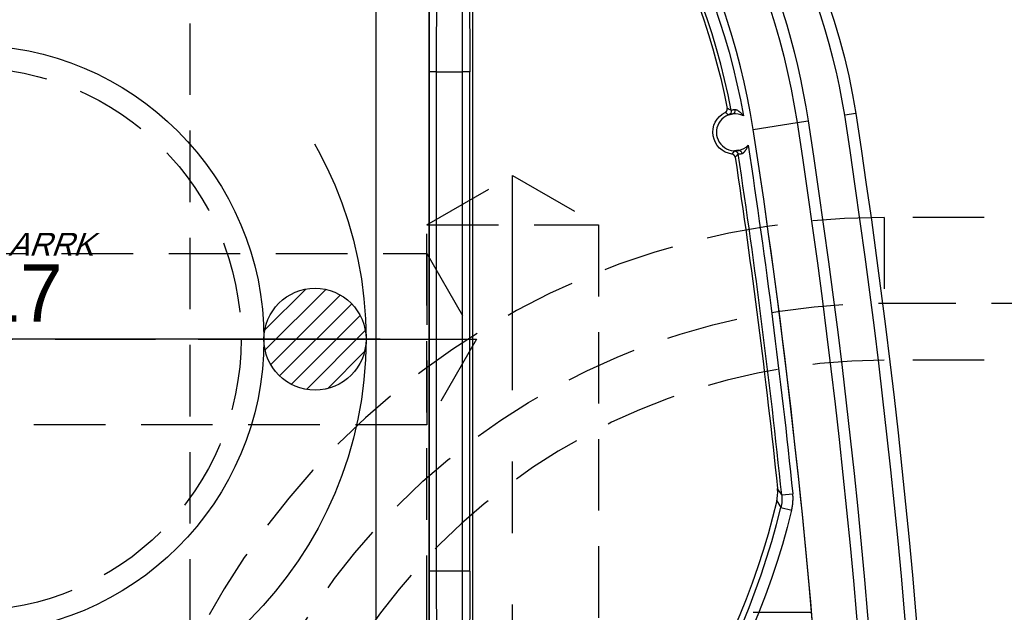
# Model space of a CAD drawing. Extents: x 2651 to 7771, y -1163 to 1075.
# Tile 420 of 490: x 5147 to 5182, y 710 to 731. Entities that reach past the tile are written whole.
import ezdxf

# ---------------------------------------------------------------- set-up
doc = ezdxf.new("R2010")
doc.units = 0
doc.header["$LTSCALE"] = 10
for name, pattern in [('CENTER', [2, 1.25, -0.25, 0.25, -0.25]), ('CNSCEN', [17, 15, -1, 0, -1]), ('CNSHID', [4, 3, -1]), ('HIDDEN', [0.375, 0.25, -0.125])]:
    doc.linetypes.add(name, pattern=pattern)
doc.layers.get('0').update_dxf_attribs({"linetype": 'CONTINUOUS'})
doc.layers.get('Defpoints').update_dxf_attribs({"linetype": 'CONTINUOUS'})
for name, color, linetype in [('1', 7, 'CONTINUOUS'), ('15', 7, 'CONTINUOUS'), ('9', 3, 'CONTINUOUS'), ('97', 7, 'CONTINUOUS'), ('COOL', 150, 'HIDDEN'), ('DIM', 3, 'CONTINUOUS'), ('WL1-HL', 4, 'CNSHID'), ('WOR1-CL', 1, 'CNSCEN'), ('WOR1-DL', 7, 'CONTINUOUS')]:
    doc.layers.add(name, color=color, linetype=linetype)
doc.styles.add('china', font='txt')
doc.styles.get("Standard").update_dxf_attribs({"font": 'romans.shx'})
doc.dimstyles.new('MM& INCH5', dxfattribs={"dimtxt": 5, "dimasz": 2.5, "dimexe": 1, "dimexo": 0.5, "dimtad": 0, "dimrnd": 1.38778e-17, "dimzin": 9, "dimdsep": 46, "dimtxsty": 'Standard', "dimblk": 'CLOSED', "dimcen": 0, "dimclrd": 3, "dimclre": 3, "dimclrt": 3, "dimazin": 2, "dimtfac": 0.75, "dimtofl": 0, "dimtmove": 0, "dimatfit": 3, "dimfxl": 0, "dimtolj": 1, "dimarcsym": 0})

# ---------------------------------------------------------------- blocks, each defined once
blk = doc.blocks.new('DFSF')
at = {"layer": '1', "color": 252, "linetype": 'Continuous'}
for p, q in [((1248.7, 508.535), (1248.7, 464.141)), ((1250.561, 464.655), (1250.561, 508.008)), ((1247.278, 495.113), (1247.278, 477.638)), ((1247.278, 495.113), (1247.537, 495.113)), ((1247.537, 495.113), (1248.434, 495.113)), ((1247.537, 477.638), (1247.537, 495.113)), ((1248.434, 495.113), (1248.434, 477.638)), ((1248.434, 495.113), (1248.693, 495.113)), ((1248.693, 477.638), (1248.693, 495.113)), ((1236.39, 492.885), (1236.013, 492.977)), ((1236.36, 492.444), (1235.974, 492.403)), ((1237.358, 479.65), (1235.822, 479.412)), ((1233.774, 479.096), (1234.158, 479.155)), ((1235.822, 479.412), (1235.438, 479.353)), ((1247.278, 477.638), (1247.537, 477.638)), ((1248.434, 477.638), (1247.537, 477.638)), ((1248.434, 477.638), (1248.693, 477.638))]:
    blk.add_line(p, q, dxfattribs=at)
at = {"layer": '1', "color": 7, "linetype": 'Continuous'}
blk.add_line((1247.177, 464.844), (1247.177, 508.076), dxfattribs=at)
at = {"layer": '1', "color": 110, "linetype": 'Continuous'}
blk.add_line((1237.365, 496.554), (1235.315, 496.554), dxfattribs=at)
at = {"layer": '1', "color": 7, "linetype": 'Continuous', "extrusion": (0, 0, -1)}
for centre, radius, start, end in [((-1491.861, 518.994), 261.153, 351.21206, 8.78794), ((-1491.861, 518.994), 259.08, 351.21206, 8.78794), ((-1262.44, 486.516), 26.62, 13.3184, 54.4749), ((-1491.861, 518.994), 256.753, 351.40512, 354.0132), ((-1237.998, 479.749), 0.772, 97.6644, 243.8079), ((-1261.426, 483.37), 25.908, 270, 351.2121), ((-1255.537, 482.46), 22.022, 296.3658, 351.2121), ((-1261.426, 483.37), 23.581, 307.8157, 349.1097)]:
    blk.add_arc(centre, radius, start, end, dxfattribs=at)
at = {"layer": '1', "color": 252, "linetype": 'Continuous'}
for centre, radius, start, end in [((1491.861, 518.994), 260.764, 171.21246, 188.78794), ((1491.861, 518.994), 257.526, 171.21206, 188.78794), ((1262.44, 486.516), 26.817, 124.5825, 166.2604), ((1491.861, 518.994), 256.876, 185.93261, 188.61664), ((1261.426, 483.37), 24.354, 188.7879, 270), ((1255.537, 482.46), 21.633, 188.7879, 231.9655), ((1261.426, 483.37), 23.704, 190.6489, 233.164)]:
    blk.add_arc(centre, radius, start, end, dxfattribs=at)
at = {"layer": '1', "color": 252, "linetype": 'Continuous', "extrusion": (0, 0, -1)}
for centre, radius, start, end in [((-1491.861, 518.994), 259.469, 351.21206, 8.78794), ((-1262.44, 486.516), 27.205, 13.7396, 55.4175), ((-1491.861, 518.994), 257.265, 351.32783, 354.06739), ((-1261.426, 483.37), 26.297, 316.9545, 351.2121), ((-1261.426, 483.37), 24.093, 306.836, 349.9667)]:
    blk.add_arc(centre, radius, start, end, dxfattribs=at)
at = {"layer": '1', "color": 110, "linetype": 'Continuous'}
for centre, radius, start, end in [((1491.861, 518.994), 257.526, 180, 188.78794), ((1261.426, 483.37), 24.354, 188.7879, 270)]:
    blk.add_arc(centre, radius, start, end, dxfattribs=at)
at = {"layer": '1', "color": 7, "linetype": 'Continuous'}
for start, end in [(102.0087, 135.4131), (276.418, 102.0087), (242.7301, 276.418)]:
    blk.add_arc((1237.998, 479.749), 0.648, start, end, dxfattribs=at)
at = {"layer": '1', "color": 252, "linetype": 'Continuous', "extrusion": (0, 0, -1)}
for centre, major_axis, ratio, start_param, end_param in [((1247.393, 495.113), (0, 13.213), 0.008727, 4.712389, 6.283185), ((1238.012, 480.528), (0.0975, -0.0853), 0.999984, 0.869298, 2.272295), ((1238.257, 479.014), (-0.065, -0.112), 0.999983, 0.861915, 2.279678), ((1247.393, 477.638), (0, 13.213), 0.008727, 3.287327, 4.712389)]:
    blk.add_ellipse(centre, major_axis=major_axis, ratio=ratio, start_param=start_param, end_param=end_param, dxfattribs=at)
at = {"layer": '1', "color": 7, "linetype": 'Continuous', "extrusion": (0, 0, -1)}
for centre, major_axis, ratio, start_param, end_param in [((1247.652, 495.113), (0, 12.954), 0.008901, 4.712389, 6.283185), ((1237.837, 480.509), (-0.027, 0.127), 0.659458, 3.147397, 4.754006), ((1238.085, 478.976), (-0.014, 0.129), 0.659067, 4.660995, 6.277384), ((1247.652, 477.638), (0, 12.954), 0.008901, 3.287327, 4.712389)]:
    blk.add_ellipse(centre, major_axis=major_axis, ratio=ratio, start_param=start_param, end_param=end_param, dxfattribs=at)
at = {"layer": '1', "color": 252, "linetype": 'Continuous'}
for points in [[(1248.693, 495.113), (1248.693, 502.853), (1248.622, 508.326), (1248.52, 508.326)], [(1248.52, 464.425), (1248.622, 464.425), (1248.693, 469.898), (1248.693, 477.638)]]:
    blk.add_rational_spline(points, [1, 0.804737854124, 0.804737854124, 1], degree=3, dxfattribs=at)
for points, knots in [([(1248.261, 508.067), (1248.265, 508.062), (1248.272, 508.052), (1248.283, 507.973), (1248.293, 507.853), (1248.303, 507.693), (1248.312, 507.498), (1248.321, 507.273), (1248.329, 507.023), (1248.337, 506.752), (1248.344, 506.464), (1248.351, 506.164), (1248.358, 505.854), (1248.364, 505.539), (1248.369, 505.221), (1248.375, 504.903), (1248.379, 504.589), (1248.387, 504.033), (1248.397, 503.181), (1248.408, 501.97), (1248.418, 500.68), (1248.425, 499.332), (1248.43, 497.943), (1248.433, 496.532), (1248.434, 495.585), (1248.434, 495.113)], [0, 0, 0, 0, 0.0407, 0.080141, 0.118322, 0.155244, 0.190907, 0.225311, 0.258455, 0.29034, 0.320965, 0.350331, 0.378438, 0.405284, 0.430872, 0.4552, 0.478268, 0.500077, 0.57338, 0.646055, 0.718101, 0.789518, 0.860307, 0.930468, 1, 1, 1, 1]), ([(1248.434, 477.638), (1248.434, 477.366), (1248.434, 476.82), (1248.433, 476.002), (1248.431, 475.184), (1248.429, 474.371), (1248.425, 473.566), (1248.422, 472.772), (1248.417, 471.994), (1248.412, 471.235), (1248.406, 470.5), (1248.399, 469.791), (1248.392, 469.113), (1248.384, 468.465), (1248.374, 467.828), (1248.364, 467.194), (1248.351, 466.569), (1248.337, 465.979), (1248.32, 465.456), (1248.302, 465.036), (1248.283, 464.742), (1248.269, 464.704), (1248.261, 464.684)], [0, 0, 0, 0, 0.040106, 0.080497, 0.121172, 0.162132, 0.203376, 0.244905, 0.286718, 0.328816, 0.371198, 0.413866, 0.456817, 0.500054, 0.544668, 0.594393, 0.649226, 0.709168, 0.774218, 0.844374, 0.919635, 1, 1, 1, 1])]:
    blk.add_open_spline(points, degree=3, knots=knots, dxfattribs=at)
for points in [[(1236.013, 492.977), (1236.001, 492.93), (1235.983, 492.835), (1235.967, 492.692), (1235.963, 492.548), (1235.969, 492.452), (1235.974, 492.403)], [(1236.535, 492.648), (1236.487, 492.728), (1236.439, 492.807), (1236.39, 492.885)], [(1236.36, 492.444), (1236.409, 492.368), (1236.458, 492.292), (1236.508, 492.215)], [(1237.991, 480.623), (1237.973, 480.605), (1237.937, 480.567), (1237.902, 480.528), (1237.884, 480.508)], [(1238.01, 480.398), (1238.039, 480.438), (1238.07, 480.477), (1238.101, 480.514)], [(1238.13, 478.99), (1238.153, 478.977), (1238.2, 478.951), (1238.246, 478.927), (1238.269, 478.915)], [(1238.339, 479.056), (1238.297, 479.081), (1238.256, 479.107), (1238.214, 479.136)]]:
    blk.add_open_spline(points, degree=3, dxfattribs=at)
at = {"layer": '1', "color": 7, "linetype": 'Continuous'}
for points, knots in [([(1236.36, 492.444), (1236.356, 492.481), (1236.352, 492.555), (1236.355, 492.665), (1236.363, 492.739), (1236.371, 492.794), (1236.375, 492.812), (1236.382, 492.849), (1236.386, 492.867), (1236.39, 492.885)], [0, 0, 0, 0, 0.25, 0.5, 0.75, 0.75, 0.875, 0.875, 1, 1, 1, 1]), ([(1237.991, 480.623), (1237.992, 480.616), (1237.995, 480.602), (1238, 480.59), (1238.005, 480.581), (1238.007, 480.577), (1238.01, 480.571), (1238.016, 480.563), (1238.023, 480.555), (1238.03, 480.548), (1238.033, 480.545), (1238.038, 480.541), (1238.046, 480.534), (1238.055, 480.529), (1238.064, 480.525), (1238.068, 480.523), (1238.074, 480.52), (1238.084, 480.517), (1238.094, 480.515), (1238.101, 480.514)], [0, 0, 0, 0, 0.125, 0.25, 0.25, 0.3125, 0.3125, 0.375, 0.5, 0.5, 0.5625, 0.5625, 0.625, 0.75, 0.75, 0.8125, 0.8125, 0.875, 1, 1, 1, 1]), ([(1237.753, 480.496), (1237.748, 480.495), (1237.744, 480.494), (1237.739, 480.492), (1237.731, 480.489), (1237.722, 480.483), (1237.714, 480.478), (1237.71, 480.475), (1237.705, 480.472), (1237.702, 480.469), (1237.693, 480.462), (1237.688, 480.457), (1237.672, 480.441), (1237.662, 480.43), (1237.649, 480.415), (1237.647, 480.411), (1237.642, 480.405), (1237.639, 480.401), (1237.633, 480.392), (1237.628, 480.385), (1237.615, 480.365), (1237.606, 480.351), (1237.59, 480.323), (1237.583, 480.309), (1237.572, 480.287), (1237.569, 480.279), (1237.562, 480.264), (1237.558, 480.257), (1237.552, 480.242), (1237.547, 480.23), (1237.542, 480.217), (1237.54, 480.211), (1237.537, 480.203)], [0, 0, 0, 0, 0.03125, 0.03125, 0.0625, 0.125, 0.125, 0.15625, 0.15625, 0.1875, 0.1875, 0.25, 0.25, 0.375, 0.375, 0.40625, 0.40625, 0.4375, 0.4375, 0.5, 0.5, 0.625, 0.625, 0.75, 0.75, 0.8125, 0.8125, 0.875, 0.875, 0.9375, 0.96875, 1, 1, 1, 1]), ([(1237.884, 480.508), (1237.879, 480.507), (1237.875, 480.508), (1237.87, 480.508), (1237.865, 480.508), (1237.861, 480.508), (1237.856, 480.508), (1237.851, 480.508), (1237.846, 480.508), (1237.83, 480.508), (1237.815, 480.507), (1237.809, 480.506), (1237.804, 480.505), (1237.799, 480.505), (1237.795, 480.504), (1237.79, 480.503), (1237.776, 480.501), (1237.762, 480.498), (1237.752, 480.496)], [0, 0, 0, 0, 0.125, 0.25, 0.375, 0.375, 0.4375, 0.4375, 0.5, 0.625, 0.75, 0.75, 0.78125, 0.78125, 0.8125, 0.8125, 0.875, 1, 1, 1, 1]), ([(1237.864, 480.382), (1237.876, 480.385), (1237.887, 480.387), (1237.903, 480.39), (1237.908, 480.39), (1237.918, 480.392), (1237.923, 480.392), (1237.936, 480.394), (1237.953, 480.395), (1237.967, 480.396), (1237.973, 480.395), (1237.977, 480.399), (1237.982, 480.395), (1237.986, 480.399), (1237.991, 480.396), (1238.003, 480.402), (1238.001, 480.394), (1238.014, 480.401), (1238.009, 480.398)], [0, 0, 0, 0, 0.125, 0.125, 0.1875, 0.1875, 0.25, 0.25, 0.375, 0.5, 0.5, 0.5625, 0.5625, 0.625, 0.625, 0.75, 0.875, 1, 1, 1, 1]), ([(1237.701, 479.174), (1237.704, 479.17), (1237.707, 479.167), (1237.71, 479.163), (1237.713, 479.159), (1237.716, 479.156), (1237.723, 479.147), (1237.728, 479.141), (1237.745, 479.122), (1237.756, 479.11), (1237.779, 479.087), (1237.791, 479.075), (1237.815, 479.053), (1237.827, 479.043), (1237.843, 479.03), (1237.847, 479.028), (1237.853, 479.023), (1237.863, 479.016), (1237.873, 479.009), (1237.893, 478.996), (1237.906, 478.988), (1237.923, 478.98), (1237.927, 478.978), (1237.933, 478.975), (1237.938, 478.973), (1237.948, 478.969), (1237.955, 478.967), (1237.968, 478.963), (1237.975, 478.962), (1237.983, 478.961), (1237.988, 478.96), (1237.993, 478.96), (1237.998, 478.96), (1238.002, 478.961)], [0, 0, 0, 0, 0.015625, 0.015625, 0.03125, 0.0625, 0.0625, 0.125, 0.125, 0.25, 0.25, 0.375, 0.375, 0.5, 0.5, 0.53125, 0.53125, 0.5625, 0.625, 0.625, 0.75, 0.75, 0.78125, 0.78125, 0.8125, 0.8125, 0.875, 0.875, 0.9375, 0.9375, 0.96875, 0.96875, 1, 1, 1, 1]), ([(1238.001, 478.961), (1238.012, 478.961), (1238.021, 478.962), (1238.035, 478.965), (1238.04, 478.965), (1238.044, 478.966), (1238.049, 478.967), (1238.054, 478.968), (1238.062, 478.97), (1238.079, 478.974), (1238.091, 478.977), (1238.095, 478.978), (1238.1, 478.98), (1238.104, 478.981), (1238.109, 478.983), (1238.113, 478.984), (1238.117, 478.986), (1238.122, 478.987), (1238.126, 478.991), (1238.131, 478.99)], [0, 0, 0, 0, 0.125, 0.125, 0.1875, 0.1875, 0.21875, 0.21875, 0.25, 0.375, 0.5, 0.5, 0.5625, 0.5625, 0.625, 0.625, 0.75, 0.875, 1, 1, 1, 1]), ([(1238.213, 479.137), (1238.209, 479.135), (1238.204, 479.133), (1238.2, 479.132), (1238.195, 479.131), (1238.191, 479.129), (1238.186, 479.128), (1238.182, 479.127), (1238.177, 479.125), (1238.16, 479.121), (1238.143, 479.117), (1238.13, 479.114), (1238.125, 479.113), (1238.115, 479.111), (1238.1, 479.109), (1238.083, 479.106), (1238.071, 479.105)], [0, 0, 0, 0, 0.125, 0.25, 0.375, 0.375, 0.4375, 0.4375, 0.5, 0.625, 0.75, 0.75, 0.8125, 0.8125, 0.875, 1, 1, 1, 1]), ([(1238.339, 479.056), (1238.333, 479.053), (1238.321, 479.046), (1238.31, 479.037), (1238.303, 479.029), (1238.3, 479.026), (1238.296, 479.021), (1238.289, 479.013), (1238.284, 479.004), (1238.279, 478.995), (1238.277, 478.991), (1238.275, 478.985), (1238.271, 478.975), (1238.269, 478.964), (1238.268, 478.954), (1238.267, 478.95), (1238.267, 478.943), (1238.267, 478.933), (1238.268, 478.922), (1238.269, 478.915)], [0, 0, 0, 0, 0.125, 0.25, 0.25, 0.3125, 0.3125, 0.375, 0.5, 0.5, 0.5625, 0.5625, 0.625, 0.75, 0.75, 0.8125, 0.8125, 0.875, 1, 1, 1, 1])]:
    blk.add_open_spline(points, degree=3, knots=knots, dxfattribs=at)
blk.add_open_spline([(1236.535, 492.648), (1236.527, 492.612), (1236.513, 492.541), (1236.502, 492.433), (1236.499, 492.324), (1236.504, 492.251), (1236.508, 492.215)], degree=3, dxfattribs=at)
blk = doc.blocks.new('*X8')
at = {"color": 0}
for p, q in [((745.423, 286.51), (747.026, 288.113)), ((745.479, 285.86), (747.676, 288.057)), ((769.614, 286.66), (771.046, 288.092)), ((769.624, 285.963), (771.743, 288.082)), ((745.698, 285.371), (748.165, 287.838)), ((769.819, 285.451), (772.255, 287.887)), ((746.025, 284.992), (748.544, 287.51)), ((770.129, 285.053), (772.653, 287.577)), ((746.455, 284.714), (748.822, 287.081)), ((770.539, 284.757), (772.949, 287.167)), ((771.067, 284.578), (773.128, 286.639)), ((747.01, 284.562), (748.974, 286.526)), ((747.817, 284.662), (748.874, 285.719)), ((771.802, 284.605), (773.101, 285.904))]:
    blk.add_line(p, q, dxfattribs=at)
blk = doc.blocks.new('117')
at = {"layer": 'WL1-HL'}
for centre, radius in [((254.95, 1693.104), 13.87), ((254.95, 1693.104), 10.3), ((242.865, 1693.104), 1.785), ((267.035, 1693.104), 1.785)]:
    blk.add_circle(centre, radius, dxfattribs=at)
at = {"layer": 'WOR1-CL'}
for p, q in [((254.95, 1707.474), (254.95, 1678.734)), ((269.32, 1693.104), (240.58, 1693.104))]:
    blk.add_line(p, q, dxfattribs=at)
at = {"layer": 'WL1-HL'}
blk.add_blockref('*X8', (-504.334, 1406.767), dxfattribs=at)
at = {"layer": '9', "style": 'china'}
blk.add_text('2-117', height=2, dxfattribs=at).set_placement((251.365, 1693.722))
at = {"layer": 'WOR1-DL', "style": 'china', "oblique": 20}
blk.add_text('ARRK', height=0.8, dxfattribs=at).set_placement((256.305, 1696.027))
blk = doc.blocks.new('*D47')
at = {"layer": 'Defpoints', "color": 0}
for p in [(5075.684, 924.642), (5075.684, 850.322), (5205.684, 387.642)]:
    blk.add_point(p, dxfattribs=at)
at = {"layer": 'DIM', "color": 3, "lineweight": -2}
blk.add_line((5075.684, 850.822), (5075.684, 924.642), dxfattribs=at)
at = {"layer": 'DIM', "color": 3, "insert": (5075.684, 947.648), "char_height": 5, "attachment_point": 5, "rotation": 90}
blk.add_mtext('\\A1;130 [5.118]', dxfattribs=at)
blk = doc.blocks.new('_Closed')
at = {"color": 0, "linetype": 'ByBlock', "lineweight": -2}
for p, q in [((-1, 0.167), (0, 0)), ((-1, 0.167), (-1, -0.167)), ((0, 0), (-1, -0.167)), ((0, 0), (-1, 0))]:
    blk.add_line(p, q, dxfattribs=at)
blk = doc.blocks.new('*D48')
at = {"layer": 'Defpoints', "color": 0}
for p in [(5008.684, 924.642), (5008.684, 886.162), (5205.684, 387.642)]:
    blk.add_point(p, dxfattribs=at)
at = {"layer": 'DIM', "color": 3, "lineweight": -2}
blk.add_line((5008.684, 886.662), (5008.684, 924.642), dxfattribs=at)
at = {"layer": 'DIM', "color": 3, "insert": (5008.684, 947.648), "char_height": 5, "attachment_point": 5, "rotation": 90}
blk.add_mtext('\\A1;197 [7.756]', dxfattribs=at)
blk = doc.blocks.new('*D49')
at = {"layer": 'Defpoints', "color": 0}
for p in [(4965.684, 924.642), (4965.684, 912.642), (5205.684, 387.642)]:
    blk.add_point(p, dxfattribs=at)
at = {"layer": 'DIM', "color": 3, "lineweight": -2}
blk.add_line((4965.684, 913.142), (4965.684, 924.642), dxfattribs=at)
at = {"layer": 'DIM', "color": 3, "insert": (4965.684, 948.005), "char_height": 5, "attachment_point": 5, "rotation": 90}
blk.add_mtext('\\A1;240 [9.449]', dxfattribs=at)
blk = doc.blocks.new('*D50')
at = {"layer": 'Defpoints', "color": 0}
for p in [(4930.684, 924.642), (4930.684, 910.642), (5205.684, 387.642)]:
    blk.add_point(p, dxfattribs=at)
at = {"layer": 'DIM', "color": 3, "lineweight": -2}
blk.add_line((4930.684, 911.142), (4930.684, 924.642), dxfattribs=at)
at = {"layer": 'DIM', "color": 3, "insert": (4930.684, 950.386), "char_height": 5, "attachment_point": 5, "rotation": 90}
blk.add_mtext('\\A1;275 [10.827]', dxfattribs=at)
blk = doc.blocks.new('*D77')
at = {"layer": 'Defpoints', "color": 0}
for p in [(5085.684, 924.642), (5085.684, 787.642), (5205.684, 387.642)]:
    blk.add_point(p, dxfattribs=at)
at = {"layer": 'DIM', "color": 3, "lineweight": -2}
blk.add_line((5085.684, 788.142), (5085.684, 924.642), dxfattribs=at)
at = {"layer": 'DIM', "color": 3, "insert": (5085.684, 947.648), "char_height": 5, "attachment_point": 5, "rotation": 90}
blk.add_mtext('\\A1;120 [4.724]', dxfattribs=at)
blk = doc.blocks.new('*D104')
at = {"layer": 'Defpoints', "color": 0}
for p in [(4911.365, 797.642), (4996.156, 797.642), (5205.684, 387.642)]:
    blk.add_point(p, dxfattribs=at)
at = {"layer": 'DIM', "color": 3, "lineweight": -2}
blk.add_line((4995.656, 797.642), (4911.365, 797.642), dxfattribs=at)
at = {"layer": 'DIM', "color": 3, "insert": (4885.621, 797.642), "char_height": 5, "attachment_point": 5}
blk.add_mtext('\\A1;410 [16.142]', dxfattribs=at)
blk = doc.blocks.new('*D85')
at = {"layer": 'Defpoints', "color": 0}
for p in [(4911.365, 827.642), (5053.004, 827.642), (5205.684, 387.642)]:
    blk.add_point(p, dxfattribs=at)
at = {"layer": 'DIM', "color": 3, "lineweight": -2}
blk.add_line((5052.504, 827.642), (4911.365, 827.642), dxfattribs=at)
at = {"layer": 'DIM', "color": 3, "insert": (4885.621, 827.642), "char_height": 5, "attachment_point": 5}
blk.add_mtext('\\A1;440 [17.323]', dxfattribs=at)
blk = doc.blocks.new('*D86')
at = {"layer": 'Defpoints', "color": 0}
for p in [(4911.365, 762.642), (4930.684, 762.642), (5205.684, 387.642)]:
    blk.add_point(p, dxfattribs=at)
at = {"layer": 'DIM', "color": 3, "lineweight": -2}
blk.add_line((4930.184, 762.642), (4911.365, 762.642), dxfattribs=at)
at = {"layer": 'DIM', "color": 3, "insert": (4885.621, 762.642), "char_height": 5, "attachment_point": 5}
blk.add_mtext('\\A1;375 [14.764]', dxfattribs=at)
blk = doc.blocks.new('*D87')
at = {"layer": 'Defpoints', "color": 0}
for p in [(4911.365, 719.642), (4930.684, 719.642), (5205.684, 387.642)]:
    blk.add_point(p, dxfattribs=at)
at = {"layer": 'DIM', "color": 3, "lineweight": -2}
blk.add_line((4930.184, 719.642), (4911.365, 719.642), dxfattribs=at)
at = {"layer": 'DIM', "color": 3, "insert": (4885.621, 719.642), "char_height": 5, "attachment_point": 5}
blk.add_mtext('\\A1;332 [13.071]', dxfattribs=at)
blk = doc.blocks.new('*D105')
at = {"layer": 'Defpoints', "color": 0}
for p in [(4911.365, 859.642), (4982.164, 859.642), (5205.684, 387.642)]:
    blk.add_point(p, dxfattribs=at)
at = {"layer": 'DIM', "color": 3, "lineweight": -2}
blk.add_line((4981.664, 859.642), (4911.365, 859.642), dxfattribs=at)
at = {"layer": 'DIM', "color": 3, "insert": (4885.621, 859.642), "char_height": 5, "attachment_point": 5}
blk.add_mtext('\\A1;472 [18.583]', dxfattribs=at)
blk = doc.blocks.new('*D299')
at = {"layer": 'Defpoints', "color": 0}
for p in [(5095.684, 924.642), (5095.684, 912.642), (5205.684, 387.642)]:
    blk.add_point(p, dxfattribs=at)
at = {"layer": 'DIM', "color": 3, "lineweight": -2}
blk.add_line((5095.684, 913.142), (5095.684, 924.642), dxfattribs=at)
at = {"layer": 'DIM', "color": 3, "insert": (5095.684, 947.648), "char_height": 5, "attachment_point": 5, "rotation": 90}
blk.add_mtext('\\A1;110 [4.331]', dxfattribs=at)
blk = doc.blocks.new('A$C069B29F4')
at = {"layer": '15', "color": 7, "linetype": 'HIDDEN'}
blk.add_line((43, 331.261), (-28, 331.261), dxfattribs=at)
blk.add_arc((-28, 309.261), 22, 90, 180, dxfattribs=at)
at = {"layer": '97', "color": 2, "linetype": 'HIDDEN'}
for p, q in [((-52.3, 384.3), (-52.3, -105.111)), ((43, 336.261), (-28, 336.261))]:
    blk.add_line(p, q, dxfattribs=at)
at = {"layer": '97', "color": 252, "linetype": 'HIDDEN'}
for p, q in [((-28, 336.261), (-28, 333.261)), ((-28, 333.261), (43, 333.261))]:
    blk.add_line(p, q, dxfattribs=at)
at = {"layer": '97', "color": 2, "linetype": 'HIDDEN'}
blk.add_circle((0, 300), 31, dxfattribs=at)
at = {"layer": '97', "color": 252, "linetype": 'HIDDEN'}
blk.add_circle((0, 300), 30.2, dxfattribs=at)
at = {"layer": '97', "color": 2, "linetype": 'HIDDEN'}
blk.add_arc((-28, 309.261), 27, 90, 180, dxfattribs=at)
at = {"layer": '97', "color": 252, "linetype": 'HIDDEN', "extrusion": (0, 0, -1)}
blk.add_arc((28, 309.261), 24, 0, 90, dxfattribs=at)

msp = doc.modelspace()

# ---------------------------------------------------------------- linework, layer by layer
at = {"layer": 'COOL', "color": 1, "linetype": 'CENTER'}
for p, q in [((5164.684, 637.857), (5164.684, 725.374)), ((5114.684, 719.642), (5163.416, 719.642)), ((5133.684, 719.642), (5157.684, 719.642))]:
    msp.add_line(p, q, dxfattribs=at)
at = {"layer": 'COOL'}
for p, q in [((5161.684, 723.642), (5167.684, 723.642)), ((5161.684, 722.642), (5161.684, 716.642))]:
    msp.add_line(p, q, dxfattribs=at)
for points in [[(5161.684, 649.575), (5161.684, 723.642), (5164.684, 725.374), (5167.684, 723.642), (5167.684, 649.575)], [(5126.402, 722.642), (5161.684, 722.642), (5163.416, 719.642), (5161.684, 716.642), (5126.402, 716.642)]]:
    msp.add_lwpolyline(points, dxfattribs=at)
msp.add_circle((5145.684, 719.642), 9.5, dxfattribs=at)

# ---------------------------------------------------------------- block references
msp.add_blockref('117', (4890.734, -973.462), dxfattribs=at)
at = {"layer": 'DIM'}
msp.add_blockref('A$C069B29F4', (5205.684, 387.642), dxfattribs=at)
at = {"layer": 'DIM', "rotation": 180}
msp.add_blockref('DFSF', (6410.458, 1206.636), dxfattribs=at)

# ---------------------------------------------------------------- dimensions: what is measured, and where the dimension line sits
at = {"layer": 'DIM'}
for feature_location, offset, dtype, picture, middle in [((4930.684, 910.642), (0, 14), 1, '*D50', (4930.684, 950.386)), ((4965.684, 912.642), (0, 12), 1, '*D49', (4965.684, 948.005)), ((5008.684, 886.162), (0, 38.48), 1, '*D48', (5008.684, 947.648)), ((5075.684, 850.322), (0, 74.32), 1, '*D47', (5075.684, 947.648)), ((5085.684, 787.642), (0, 137), 1, '*D77', (5085.684, 947.648)), ((5095.684, 912.642), (0, 12), 1, '*D299', (5095.684, 947.648)), ((4982.164, 859.642), (-70.799, 0), 0, '*D105', (4885.621, 859.642)), ((5053.004, 827.642), (-141.639, 0), 0, '*D85', (4885.621, 827.642)), ((4996.156, 797.642), (-84.791, 0), 0, '*D104', (4885.621, 797.642)), ((4930.684, 762.642), (-19.319, 0), 0, '*D86', (4885.621, 762.642)), ((4930.684, 719.642), (-19.319, 0), 0, '*D87', (4885.621, 719.642))]:
    dim = msp.add_ordinate_dim(feature_location=feature_location, offset=offset, dtype=dtype, origin=(5205.684, 387.642), dimstyle='MM& INCH5', dxfattribs=at)
    dim.commit()
    dim.dimension.update_dxf_attribs({"geometry": picture, "text_midpoint": middle})

doc.saveas('drawing.dxf')
